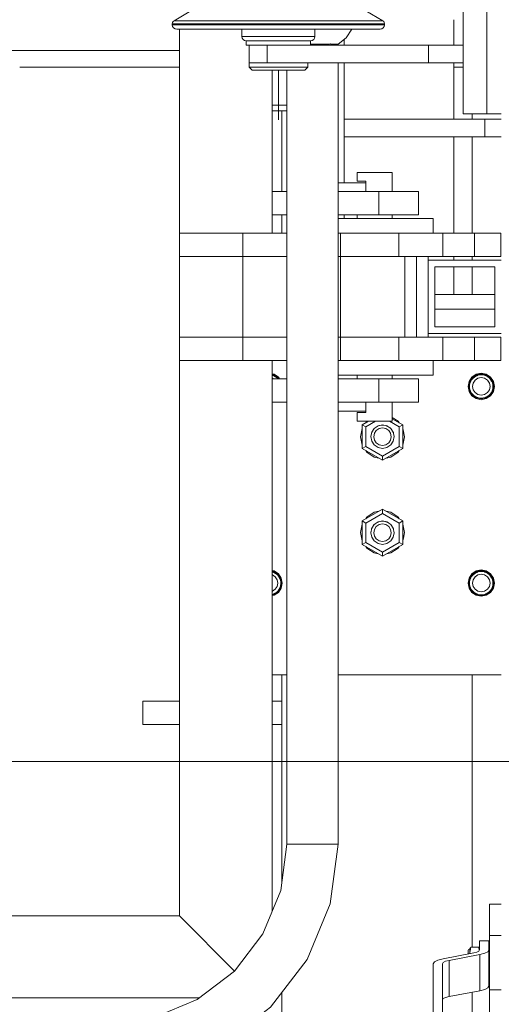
# Model space of a CAD drawing. Header units: millimetres. Extents: x 53746 to 116821, y -810352 to -765802.
# Tile 309 of 347: x 94309 to 94638, y -773228 to -772555. Entities that reach past the tile are written whole.
import ezdxf
from ezdxf.enums import TextEntityAlignment as Align

# ---------------------------------------------------------------- set-up
doc = ezdxf.new("R2010")
doc.units = ezdxf.units.MM
doc.header["$MEASUREMENT"] = 0
doc.linetypes.add('DGN Style 4', pattern=[2290.351719, 1144.460571, -572.230286, 1.430576, -572.230286])
for name, color, linetype, lineweight in [('Main Cradle Rails', 7, 'Continuous', 0), ('Side Cradle Stbd', 7, 'Continuous', 0), ('Side Cradle Tower', 7, 'Continuous', 0), ('Side Cradle Tower Platform', 7, 'Continuous', 0), ('Side Cradle Tower Rail Frame', 7, 'Continuous', 0)]:
    doc.layers.add(name, color=color, linetype=linetype, lineweight=lineweight)
doc.styles.add('Style-ENGINEERING', font='ENGINEERING.shx')
doc.styles.add('Style-ENGINEERING_0', font='ENGINEERING.shx')
doc.dimstyles.new('MetricMM', dxfattribs={"dimtxt": 3, "dimasz": 3, "dimexe": 1.5, "dimexo": 1.5, "dimgap": 1.5, "dimtad": 1, "dimdec": 0, "dimzin": 7, "dimtxsty": 'Style-ENGINEERING_0', "dimcen": 0.09, "dimclrd": 1, "dimclre": 1, "dimclrt": 7, "dimadec": 0, "dimazin": 3, "dimtfac": 1, "dimtdec": 0, "dimtofl": 0, "dimtmove": 0, "dimatfit": 3, "dimfxl": 1, "dimtzin": 7, "dimlwd": -1, "dimlwe": 0, "dimarcsym": 0})

# ---------------------------------------------------------------- blocks, each defined once
blk = doc.blocks.new('*D63')
at = {"color": 1, "linetype": 'Continuous', "lineweight": 0, "transparency": 16777216}
for p, q in [((7993.36, 16815.24), (9900.68, 16815.24)), ((8729.77, 15014.86), (9900.68, 15014.86))]:
    blk.add_line(p, q, dxfattribs=at)
at = {"color": 1, "linetype": 'Continuous', "transparency": 16777216}
blk.add_line((9810.68, 16815.24), (9810.68, 15014.86), dxfattribs=at)
at = {"color": 1, "linetype": 'Continuous', "lineweight": 0, "transparency": 16777216, "extrusion": (0, 0, -1)}
blk.add_solid([(-9735.68, 16515.24), (-9810.68, 16815.24), (-9885.68, 16515.24)], dxfattribs=at)
at = {"color": 1, "linetype": 'Continuous', "lineweight": 0, "transparency": 16777216}
blk.add_solid([(9885.68, 15314.86), (9810.68, 15014.86), (9735.68, 15314.86)], dxfattribs=at)
at = {"layer": 'Defpoints', "color": 7, "linetype": 'Continuous', "lineweight": 0, "transparency": 16777216}
for p in [(7843.36, 16815.24), (9810.68, 15915.05), (8579.77, 15014.86), (9810.68, 15014.86)]:
    blk.add_point(p, dxfattribs=at)
at = {"color": 7, "linetype": 'Continuous', "lineweight": 0, "transparency": 16777216, "style": 'Style-ENGINEERING'}
blk.add_text('1 800', height=300, rotation=90, dxfattribs=at).set_placement((9510.68, 15328.09), align=Align.MIDDLE_LEFT)
blk = doc.blocks.new('*U57')
at = {"layer": 'Side Cradle Stbd', "color": 7, "linetype": 'Continuous', "lineweight": 0}
blk.add_line((9134.77, 15489.32), (9025.66, 15489.32), dxfattribs=at)
at = {"layer": 'Side Cradle Tower', "color": 7, "linetype": 'Continuous', "lineweight": 0}
for p, q in [((9322.4, 15521.64), (9322.4, 15504.26)), ((9247.4, 15508.22), (9247.4, 15504.26)), ((9247.4, 15492.26), (9247.4, 15453.64)), ((9322.4, 15492.26), (9322.4, 15453.64)), ((9247.4, 15453.64), (9247.4, 15441.64)), ((9343.61, 15453.64), (9343.61, 15441.64)), ((9247.4, 15441.64), (9247.4, 15410.26)), ((9322.4, 15441.64), (9322.4, 15375.76)), ((9247.4, 15388.26), (9247.4, 15385.76)), ((9354.45, 15373.64), (9354.77, 15373.64)), ((9322.4, 15359.76), (9322.4, 15357.26)), ((9354.45, 15361.64), (9354.77, 15361.64)), ((9322.4, 15352.76), (9322.4, 15333.93)), ((9309.27, 15333.93), (9350.27, 15333.93)), ((9350.27, 15333.92), (9309.27, 15333.92)), ((9350.27, 15323.92), (9309.27, 15323.92)), ((9199.34, 15278.97), (9198.27, 15279.18)), ((9199.14, 15278.4), (9199.14, 15278.4)), ((9338.02, 15278.51), (9336.37, 15277.49)), ((9338.02, 15278.51), (9338.68, 15278.64)), ((9338.02, 15278.51), (9338.02, 15278.51)), ((9338.06, 15278.39), (9338.07, 15278.39)), ((9339.64, 15278.89), (9341.09, 15279.02)), ((9341.67, 15279), (9341.09, 15279.02)), ((9341.67, 15279), (9343.09, 15278.77)), ((9344.14, 15278.4), (9344.14, 15278.4)), ((9344.34, 15278.97), (9347.1, 15277.13)), ((9201.72, 15276.66), (9201.73, 15276.66)), ((9201.73, 15276.66), (9202.09, 15276.26)), ((9201.74, 15276.78), (9201.74, 15276.77)), ((9202.14, 15276.26), (9201.74, 15276.78)), ((9335.43, 15276.78), (9334.49, 15275.55)), ((9335.43, 15276.77), (9335.43, 15276.78)), ((9335.48, 15276.7), (9335.48, 15276.7)), ((9341.09, 15277.1), (9338.79, 15276.64)), ((9346.72, 15276.66), (9346.73, 15276.66)), ((9346.73, 15276.66), (9347.49, 15275.81)), ((9346.74, 15276.78), (9346.74, 15276.77)), ((9347.49, 15275.81), (9346.74, 15276.78)), ((9349.4, 15274.47), (9347.45, 15277.38)), ((9348.44, 15274.07), (9348.45, 15274.07)), ((9348.45, 15274.07), (9348.72, 15273.42)), ((9348.48, 15274.18), (9348.48, 15274.18)), ((9348.72, 15273.42), (9348.48, 15274.18)), ((9333.11, 15271.02), (9333.11, 15271.1)), ((9333.11, 15271.02), (9333.11, 15271.02)), ((9335.08, 15265.11), (9337.83, 15263.27)), ((9349.07, 15271.02), (9349.07, 15271.02)), ((9349.07, 15271.02), (9349.08, 15270.76)), ((9349.59, 15271.12), (9349.59, 15271.12)), ((9259.73, 15244.75), (9264.08, 15247.26)), ((9259.73, 15228.74), (9259.73, 15244.75)), ((9259.73, 15244.75), (9262.13, 15243.36)), ((9262.13, 15243.36), (9268.88, 15247.26)), ((9272.91, 15244.6), (9272.91, 15244.61)), ((9274.18, 15244.62), (9273.66, 15244.64)), ((9285.04, 15243.36), (9278.29, 15247.26)), ((9280.27, 15248.89), (9287.44, 15244.75)), ((9285.04, 15243.36), (9287.44, 15244.75)), ((9287.44, 15244.75), (9287.44, 15228.74)), ((9262.13, 15230.13), (9262.13, 15243.36)), ((9266.17, 15239.6), (9266.14, 15239.53)), ((9266.26, 15239.78), (9266.26, 15239.77)), ((9267.85, 15242.19), (9267.65, 15241.98)), ((9267.93, 15242.31), (9267.86, 15242.2)), ((9267.93, 15242.31), (9268.04, 15242.38)), ((9268, 15242.33), (9267.99, 15242.33)), ((9270.52, 15244.04), (9269.95, 15243.75)), ((9270.56, 15244.05), (9270.56, 15244.05)), ((9276.64, 15244.02), (9276.64, 15244.02)), ((9278.74, 15242.74), (9279.2, 15242.35)), ((9279.23, 15242.32), (9279.23, 15242.32)), ((9280.95, 15239.7), (9280.95, 15239.7)), ((9280.95, 15239.7), (9281.05, 15239.43)), ((9281.04, 15239.46), (9281.01, 15239.56)), ((9285.04, 15230.13), (9285.04, 15243.36)), ((9265.61, 15236.85), (9265.59, 15236.74)), ((9265.59, 15236.74), (9265.59, 15236.75)), ((9265.59, 15236.7), (9265.6, 15236.74)), ((9271.29, 15231.2), (9273.59, 15230.74)), ((9280.98, 15233.68), (9281.59, 15236.75)), ((9281.58, 15236.74), (9281.55, 15236.93)), ((9281.58, 15236.7), (9281.55, 15236.83)), ((9281.55, 15236.83), (9281.58, 15236.7)), ((9281.55, 15236.65), (9281.55, 15236.65)), ((9281.55, 15236.65), (9281.56, 15236.6)), ((9281.59, 15236.75), (9281.59, 15236.74)), ((9259.73, 15228.74), (9262.13, 15230.13)), ((9273.59, 15220.74), (9259.73, 15228.74)), ((9259.73, 15228.74), (9259.73, 15228.74)), ((9273.59, 15220.74), (9259.73, 15228.74)), ((9273.59, 15223.52), (9262.13, 15230.13)), ((9273.59, 15223.52), (9285.04, 15230.13)), ((9287.44, 15228.74), (9273.59, 15220.74)), ((9287.44, 15228.74), (9273.59, 15220.74)), ((9285.08, 15227.38), (9284.19, 15226.05)), ((9285.04, 15230.13), (9287.44, 15228.74)), ((9287.44, 15228.74), (9287.44, 15228.74)), ((9267.85, 15222.79), (9271.17, 15222.13)), ((9271.18, 15222.13), (9267.85, 15222.79)), ((9273.59, 15220.74), (9273.59, 15223.52)), ((9273.59, 15220.74), (9273.59, 15220.74)), ((9273.59, 15220.74), (9273.59, 15220.74)), ((9273.59, 15187.12), (9259.73, 15179.12)), ((9273.59, 15187.12), (9259.73, 15179.12)), ((9273.59, 15184.35), (9262.13, 15177.73)), ((9267.85, 15185.07), (9271.17, 15185.73)), ((9267.85, 15185.07), (9271.18, 15185.73)), ((9273.59, 15187.12), (9273.59, 15187.12)), ((9287.44, 15179.12), (9273.59, 15187.12)), ((9273.59, 15187.12), (9273.59, 15187.12)), ((9287.44, 15179.12), (9273.59, 15187.12)), ((9273.59, 15187.12), (9273.59, 15184.35)), ((9273.59, 15184.35), (9285.04, 15177.73)), ((9259.73, 15179.12), (9259.73, 15179.12)), ((9259.73, 15179.12), (9259.73, 15163.12)), ((9259.73, 15179.12), (9262.13, 15177.73)), ((9262.13, 15177.73), (9262.13, 15164.5)), ((9269.65, 15177.93), (9270.53, 15178.38)), ((9270.53, 15178.38), (9270.56, 15178.39)), ((9270.56, 15178.39), (9270.56, 15178.39)), ((9270.59, 15178.41), (9271.56, 15178.71)), ((9272.19, 15178.84), (9273.21, 15178.98)), ((9273.21, 15178.98), (9273.58, 15178.97)), ((9273.58, 15178.97), (9274.45, 15178.94)), ((9274.45, 15178.94), (9274.45, 15178.94)), ((9274.45, 15178.94), (9275.88, 15178.65)), ((9275.88, 15178.65), (9276.61, 15178.37)), ((9276.61, 15178.37), (9276.64, 15178.36)), ((9276.64, 15178.36), (9276.64, 15178.36)), ((9276.64, 15178.36), (9277.03, 15178.21)), ((9284.19, 15181.82), (9285.08, 15180.49)), ((9285.04, 15177.73), (9287.44, 15179.12)), ((9285.04, 15177.73), (9285.04, 15164.5)), ((9287.44, 15179.12), (9287.44, 15179.12)), ((9287.44, 15163.12), (9287.44, 15179.12)), ((9258.59, 15171.21), (9258.59, 15171.21)), ((9265.61, 15171.26), (9265.59, 15171.12)), ((9265.59, 15171.12), (9265.59, 15171.12)), ((9265.59, 15171.12), (9265.6, 15171.06)), ((9265.6, 15171.08), (9265.61, 15171.26)), ((9265.6, 15171.06), (9265.6, 15171.08)), ((9265.61, 15171.26), (9265.71, 15171.73)), ((9266.19, 15174.18), (9266.12, 15173.82)), ((9266.26, 15174.11), (9266.47, 15174.59)), ((9266.26, 15174.11), (9266.26, 15174.11)), ((9267.54, 15176.19), (9267.95, 15176.63)), ((9267.95, 15176.63), (9267.99, 15176.67)), ((9267.99, 15176.67), (9268.3, 15177)), ((9267.99, 15176.67), (9267.99, 15176.67)), ((9268.3, 15177), (9268.62, 15177.24)), ((9278.56, 15177.23), (9279.2, 15176.69)), ((9278.56, 15177.23), (9279.19, 15176.69)), ((9279.19, 15176.69), (9279.23, 15176.66)), ((9279.23, 15176.66), (9279.23, 15176.66)), ((9279.23, 15176.66), (9279.24, 15176.65)), ((9279.24, 15176.65), (9279.67, 15176.13)), ((9280.8, 15174.45), (9280.92, 15174.12)), ((9280.92, 15174.12), (9280.95, 15174.04)), ((9280.95, 15174.04), (9280.95, 15174.04)), ((9280.95, 15174.04), (9281.06, 15173.73)), ((9280.98, 15174.18), (9281.59, 15171.12)), ((9281.07, 15173.73), (9280.98, 15174.18)), ((9281.55, 15171.31), (9281.55, 15171.08)), ((9281.59, 15171.12), (9281.55, 15171.31)), ((9281.55, 15170.96), (9281.59, 15171.12)), ((9281.55, 15171.08), (9281.55, 15170.99)), ((9281.55, 15170.99), (9281.55, 15170.99)), ((9281.55, 15170.99), (9281.55, 15170.96)), ((9281.59, 15171.12), (9281.59, 15171.12)), ((9259.73, 15163.12), (9262.13, 15164.5)), ((9262.13, 15164.5), (9273.59, 15157.89)), ((9271.29, 15165.53), (9273.59, 15165.08)), ((9285.04, 15164.5), (9273.59, 15157.89)), ((9285.04, 15164.5), (9287.44, 15163.12)), ((9259.73, 15163.12), (9273.59, 15155.12)), ((9273.59, 15155.12), (9287.44, 15163.12)), ((9273.59, 15157.89), (9273.59, 15155.12)), ((9198.27, 15145.27), (9199.53, 15145.02)), ((9199.14, 15144.02), (9199.14, 15144.02)), ((9202.45, 15143.07), (9199.53, 15145.02)), ((9338.02, 15144.12), (9336.37, 15143.09)), ((9338.02, 15144.12), (9338.68, 15144.25)), ((9338.02, 15144.12), (9338.02, 15144.12)), ((9338.06, 15144), (9338.07, 15144)), ((9339.64, 15144.5), (9341.09, 15144.63)), ((9341.67, 15144.61), (9341.09, 15144.63)), ((9341.67, 15144.61), (9343.09, 15144.37)), ((9344.14, 15144.01), (9344.14, 15144.01)), ((9201.72, 15142.28), (9201.73, 15142.27)), ((9201.73, 15142.27), (9202.49, 15141.43)), ((9201.74, 15142.39), (9201.74, 15142.39)), ((9202.49, 15141.43), (9201.74, 15142.39)), ((9203.44, 15139.68), (9203.45, 15139.68)), ((9203.45, 15139.68), (9203.72, 15139.04)), ((9203.48, 15139.79), (9203.48, 15139.79)), ((9203.72, 15139.04), (9203.48, 15139.79)), ((9332.09, 15136.71), (9332.77, 15140.15)), ((9335.43, 15142.39), (9334.49, 15141.16)), ((9335.43, 15142.38), (9335.43, 15142.39)), ((9335.48, 15142.31), (9335.48, 15142.31)), ((9341.09, 15142.71), (9338.79, 15142.25)), ((9346.72, 15142.27), (9346.73, 15142.27)), ((9346.73, 15142.27), (9347.49, 15141.42)), ((9346.74, 15142.39), (9346.74, 15142.38)), ((9347.49, 15141.42), (9346.74, 15142.39)), ((9347.1, 15142.74), (9348.94, 15139.98)), ((9348.44, 15139.68), (9348.45, 15139.68)), ((9348.45, 15139.68), (9348.72, 15139.03)), ((9348.48, 15139.79), (9348.48, 15139.79)), ((9348.72, 15139.03), (9348.48, 15139.79)), ((9204.07, 15136.63), (9204.07, 15136.63)), ((9204.07, 15136.63), (9204.08, 15136.37)), ((9204.59, 15136.73), (9204.59, 15136.73)), ((9332.59, 15136.73), (9332.59, 15136.73)), ((9333.11, 15136.63), (9333.11, 15136.71)), ((9333.11, 15136.63), (9333.11, 15136.63)), ((9349.07, 15136.63), (9349.07, 15136.63)), ((9349.07, 15136.63), (9349.08, 15136.37)), ((9349.59, 15136.73), (9349.59, 15136.73)), ((9199.34, 15128.88), (9198.27, 15128.66)), ((9341.09, 15128.23), (9344.34, 15128.88)), ((9198.27, 15073.92), (9208.27, 15073.92)), ((9346.77, 14917.3), (9354.77, 14917.3)), ((9346.77, 14895.93), (9354.77, 14895.93)), ((9339.95, 14886), (9339.95, 14892.24)), ((9339.95, 14892.24), (9346.3, 14892.24)), ((9346.3, 14892.24), (9346.3, 14886)), ((9335.97, 14884.04), (9315.02, 14880.01)), ((9319.09, 14878.89), (9340.05, 14882.92)), ((9333.33, 14884.24), (9333.69, 14886.64)), ((9333.33, 14884.24), (9333.33, 14885.03)), ((9333.72, 14887.44), (9334.02, 14888.01)), ((9334.02, 14888.01), (9339.26, 14888.01)), ((9339.51, 14887.22), (9339.26, 14888.01)), ((9339.95, 14886), (9339.48, 14885.26)), ((9340.05, 14882.92), (9343.42, 14883.79)), ((9340.05, 14882.92), (9340.05, 14858.2)), ((9346.3, 14886), (9346.3, 14861.27)), ((9346.77, 14887.16), (9346.45, 14887.16)), ((9308.2, 14876.65), (9308.2, 14836.28)), ((9315.02, 14880.01), (9311.34, 14879.06)), ((9314.55, 14876.65), (9315.08, 14877.49)), ((9314.55, 14836.28), (9314.55, 14876.65)), ((9319.09, 14878.89), (9319.09, 14854.17)), ((9346.77, 14867.44), (9346.45, 14867.44)), ((9340.05, 14858.2), (9319.09, 14854.17)), ((9343.42, 14859.07), (9340.05, 14858.2)), ((9346.77, 14858.68), (9354.77, 14858.68)), ((9315.08, 14852.77), (9314.55, 14851.93))]:
    blk.add_line(p, q, dxfattribs=at)
at = {"layer": 'Side Cradle Tower', "color": 7, "linetype": 'Continuous', "lineweight": 0, "flags": 128}
for points in [[(9247.4, 15453.64), (9247.4, 15453.64), (9343.61, 15453.64), (9354.77, 15453.64)], [(9247.4, 15441.64), (9247.4, 15441.64), (9343.61, 15441.64), (9354.77, 15441.64)], [(9198.27, 15279.69), (9199.53, 15279.44), (9202.45, 15277.48), (9203.27, 15276.26)], [(9199.14, 15278.4), (9199.14, 15278.4), (9199.12, 15278.41), (9198.27, 15278.71)], [(9198.39, 15278.66), (9199.15, 15278.51), (9199.15, 15278.51)], [(9199.14, 15278.4), (9199.27, 15278.36), (9200.54, 15277.66)], [(9200.54, 15277.66), (9199.15, 15278.51), (9199.15, 15278.51)], [(9202.68, 15276.26), (9202.1, 15277.13), (9199.34, 15278.97)], [(9349.4, 15274.47), (9350.09, 15271.02), (9349.4, 15267.58), (9347.45, 15264.66), (9344.53, 15262.71), (9341.09, 15262.02), (9337.64, 15262.71), (9334.72, 15264.66), (9332.77, 15267.58), (9332.09, 15271.02), (9332.77, 15274.47), (9334.72, 15277.38), (9337.64, 15279.34), (9341.09, 15280.02), (9344.53, 15279.34), (9347.45, 15277.38)], [(9344.34, 15278.97), (9341.09, 15279.62), (9337.83, 15278.97), (9335.08, 15277.13), (9333.23, 15274.37), (9332.59, 15271.12), (9332.59, 15271.12)], [(9336.36, 15277.48), (9337.42, 15278.13), (9338.04, 15278.38), (9338.06, 15278.39)], [(9338.02, 15278.51), (9338.02, 15278.51), (9338.02, 15278.51)], [(9339.64, 15278.89), (9339.64, 15278.89), (9338.76, 15278.68), (9338.06, 15278.39), (9338.06, 15278.39)], [(9343.09, 15278.77), (9341.09, 15279.12), (9339.64, 15278.89)], [(9341.08, 15279.12), (9341.09, 15279.12), (9341.09, 15279.12)], [(9344.14, 15278.4), (9344.14, 15278.4), (9344.12, 15278.41), (9343.09, 15278.77)], [(9343.39, 15278.66), (9344.15, 15278.51), (9344.15, 15278.51)], [(9344.14, 15278.4), (9344.27, 15278.36), (9345.54, 15277.66)], [(9345.54, 15277.66), (9344.15, 15278.51), (9344.15, 15278.51)], [(9198.27, 15276.66), (9198.38, 15276.64), (9198.95, 15276.26)], [(9201.73, 15276.66), (9201.73, 15276.66), (9201.69, 15276.7), (9201.52, 15276.9), (9200.54, 15277.66), (9200.54, 15277.66)], [(9201.24, 15277.11), (9201.74, 15276.78), (9201.75, 15276.77)], [(9333.11, 15271.68), (9333.36, 15273.11), (9333.36, 15273.11)], [(9333.11, 15271.1), (9333.11, 15271.1), (9333.11, 15271.68)], [(9333.36, 15273.11), (9333.69, 15274.18), (9333.69, 15274.18)], [(9333.36, 15273.11), (9333.71, 15274.08), (9333.73, 15274.14)], [(9333.69, 15274.18), (9333.69, 15274.18), (9333.88, 15274.46)], [(9334.49, 15275.55), (9334.49, 15275.55), (9333.78, 15274.28), (9333.73, 15274.14), (9333.73, 15274.14)], [(9334.49, 15275.55), (9335.27, 15276.51), (9335.44, 15276.66), (9335.48, 15276.7)], [(9341.09, 15277.1), (9343.38, 15276.64), (9345.33, 15275.34), (9346.63, 15273.39), (9347.09, 15271.1), (9346.63, 15268.8), (9345.33, 15266.85), (9343.38, 15265.55), (9341.09, 15265.1), (9338.79, 15265.55), (9336.84, 15266.85), (9335.54, 15268.8), (9335.09, 15271.1), (9335.54, 15273.39), (9336.84, 15275.34), (9338.79, 15276.64)], [(9335.43, 15276.77), (9335.43, 15276.78), (9336, 15277.16)], [(9336.36, 15277.48), (9336.36, 15277.48), (9335.48, 15276.7), (9335.48, 15276.7)], [(9346.73, 15276.66), (9346.73, 15276.66), (9346.69, 15276.7), (9346.52, 15276.9), (9345.54, 15277.66), (9345.54, 15277.66)], [(9346.24, 15277.11), (9346.74, 15276.78), (9346.75, 15276.77)], [(9349.59, 15271.12), (9349.59, 15271.12), (9348.94, 15274.37), (9347.1, 15277.13)], [(9348.45, 15274.07), (9348.45, 15274.07), (9348.42, 15274.14), (9348.15, 15274.77), (9347.49, 15275.81), (9347.49, 15275.81)], [(9348.27, 15274.49), (9348.48, 15274.18), (9348.48, 15274.18)], [(9349.07, 15271.02), (9349.07, 15271.02), (9349.06, 15271.1), (9349, 15272.22), (9348.72, 15273.42), (9348.72, 15273.42)], [(9332.59, 15271.12), (9333.23, 15267.87), (9335.08, 15265.11)], [(9349.59, 15271.12), (9348.94, 15267.86), (9347.1, 15265.11), (9344.34, 15263.26), (9341.09, 15262.62), (9337.83, 15263.26), (9335.08, 15265.11), (9333.23, 15267.86), (9332.59, 15271.12)], [(9333.11, 15271), (9333.09, 15271.12), (9333.11, 15271.25)], [(9349.08, 15270.76), (9349.08, 15270.76), (9348.95, 15269.53), (9348.54, 15268.13), (9348.5, 15268.03), (9348.47, 15267.96), (9348.01, 15267.01), (9347.17, 15265.82), (9346.76, 15265.42), (9346.73, 15265.38), (9346.29, 15264.95), (9345.1, 15264.1), (9344.17, 15263.65), (9344.14, 15263.64), (9343.99, 15263.57), (9342.59, 15263.16), (9341.36, 15263.03), (9341.09, 15263.04), (9341.09, 15263.04), (9339.9, 15263.11), (9338.69, 15263.39), (9338.04, 15263.66), (9338.01, 15263.67), (9337.35, 15263.95), (9336.3, 15264.61), (9335.44, 15265.38), (9335.4, 15265.42), (9335.22, 15265.58), (9334.45, 15266.55), (9333.75, 15267.83), (9333.7, 15267.96), (9333.68, 15268.03), (9333.34, 15269), (9333.11, 15270.44), (9333.11, 15271.02), (9333.11, 15271.02)], [(9337.83, 15263.27), (9341.09, 15262.62), (9344.34, 15263.27), (9347.1, 15265.11), (9348.94, 15267.87), (9349.59, 15271.12)], [(9349.05, 15271.3), (9349.09, 15271.12), (9349.08, 15270.76)], [(9262.29, 15246.22), (9262.98, 15247.26), (9262.98, 15247.26)], [(9281.59, 15236.75), (9280.98, 15239.81), (9279.24, 15242.4), (9276.65, 15244.14), (9273.59, 15244.75), (9270.52, 15244.14), (9267.93, 15242.4), (9266.19, 15239.81), (9265.59, 15236.75)], [(9272.73, 15244.58), (9273.21, 15244.64), (9273.58, 15244.63), (9274.27, 15244.61)], [(9274.18, 15244.62), (9273.59, 15244.74), (9272.91, 15244.6)], [(9273.53, 15244.64), (9273.23, 15244.65), (9272.91, 15244.6)], [(9273.53, 15244.64), (9273.59, 15244.65), (9273.66, 15244.64)], [(9273.65, 15244.64), (9273.59, 15244.65), (9273.54, 15244.64)], [(9280.27, 15249.88), (9284.19, 15247.26), (9284.88, 15246.22)], [(9258.59, 15236.65), (9258.59, 15236.65), (9259.73, 15242.39), (9259.73, 15242.39)], [(9258.59, 15236.65), (9259.22, 15239.83), (9259.73, 15242.39), (9259.73, 15242.39), (9259.73, 15242.39)], [(9266.13, 15239.5), (9266.22, 15239.7), (9266.26, 15239.77)], [(9266.41, 15240.13), (9266.19, 15239.8), (9266.14, 15239.53)], [(9266.29, 15239.86), (9266.19, 15239.71), (9266.17, 15239.6)], [(9266.17, 15239.6), (9266.19, 15239.71), (9266.29, 15239.86)], [(9266.26, 15239.77), (9266.26, 15239.77), (9266.42, 15240.15)], [(9271.29, 15231.2), (9269.34, 15232.5), (9268.04, 15234.44), (9267.59, 15236.74), (9268.04, 15239.03), (9269.34, 15240.98), (9271.29, 15242.28), (9273.59, 15242.74), (9275.88, 15242.28), (9277.83, 15240.98), (9279.13, 15239.03), (9279.59, 15236.74), (9279.13, 15234.44), (9277.83, 15232.5), (9275.88, 15231.2), (9273.59, 15230.74)], [(9267.61, 15241.93), (9267.95, 15242.29), (9267.99, 15242.33)], [(9268.27, 15242.62), (9267.93, 15242.4), (9267.65, 15241.98)], [(9267.85, 15242.19), (9267.93, 15242.31), (9268.04, 15242.38)], [(9267.99, 15242.33), (9267.99, 15242.33), (9268.29, 15242.64)], [(9269.86, 15243.7), (9270.53, 15244.04), (9270.56, 15244.05)], [(9271.22, 15244.27), (9270.52, 15244.13), (9269.95, 15243.75)], [(9270.58, 15244.06), (9270.55, 15244.06), (9270.53, 15244.04), (9270.52, 15244.04)], [(9270.56, 15244.05), (9270.56, 15244.05), (9270.59, 15244.07), (9271.28, 15244.29)], [(9276.02, 15244.26), (9276.61, 15244.03), (9276.64, 15244.02), (9276.64, 15244.02)], [(9277.01, 15243.89), (9276.65, 15244.13), (9276.05, 15244.25)], [(9276.52, 15244.07), (9276.65, 15244.04), (9276.7, 15244)], [(9276.69, 15244.01), (9276.65, 15244.04), (9276.53, 15244.06)], [(9276.64, 15244.02), (9277.03, 15243.87), (9277.15, 15243.8)], [(9277.01, 15243.88), (9277.01, 15243.89), (9276.7, 15244.01)], [(9277.01, 15243.89), (9277.01, 15243.89), (9277.01, 15243.88)], [(9279.52, 15241.98), (9279.24, 15242.4), (9278.78, 15242.71)], [(9279.52, 15241.98), (9279.24, 15242.31), (9279.24, 15242.31), (9279.24, 15242.31), (9279.23, 15242.33), (9279.19, 15242.35)], [(9279.2, 15242.35), (9279.23, 15242.32), (9279.23, 15242.32)], [(9279.23, 15242.32), (9279.24, 15242.31), (9279.57, 15241.92)], [(9280.83, 15240.03), (9280.92, 15239.78), (9280.95, 15239.7), (9280.95, 15239.7)], [(9281.04, 15239.46), (9280.98, 15239.8), (9280.83, 15240.02)], [(9280.91, 15239.82), (9280.98, 15239.71), (9281.01, 15239.56)], [(9281.01, 15239.57), (9280.98, 15239.71), (9280.91, 15239.81)], [(9287.44, 15242.39), (9287.44, 15242.39), (9288.59, 15236.65), (9288.59, 15236.65)], [(9287.44, 15242.39), (9287.44, 15242.39), (9287.84, 15240.38), (9288.59, 15236.65)], [(9259.73, 15230.91), (9258.59, 15236.65), (9258.59, 15236.65)], [(9259.73, 15230.91), (9259.73, 15230.91), (9258.59, 15236.65)], [(9265.59, 15236.75), (9265.59, 15236.75), (9266.19, 15233.68), (9267.93, 15231.09), (9270.52, 15229.36), (9273.59, 15228.75), (9276.65, 15229.36), (9279.24, 15231.09), (9280.98, 15233.68)], [(9265.6, 15236.74), (9265.6, 15236.74), (9265.61, 15236.86)], [(9265.67, 15237.18), (9265.66, 15237.13), (9265.61, 15236.86)], [(9281.55, 15236.93), (9281.55, 15236.74), (9281.55, 15236.65), (9281.55, 15236.65)], [(9288.59, 15236.65), (9288.59, 15236.65), (9287.44, 15230.91)], [(9288.59, 15236.65), (9287.44, 15230.91), (9287.44, 15230.91)], [(9262.98, 15226.04), (9262.98, 15226.04), (9262.09, 15227.38)], [(9267.85, 15222.79), (9262.98, 15226.04), (9262.09, 15227.38)], [(9267.85, 15222.79), (9267.85, 15222.79), (9262.98, 15226.04)], [(9285.08, 15227.38), (9284.19, 15226.04), (9279.33, 15222.79), (9276, 15222.13)], [(9284.19, 15226.05), (9284.19, 15226.04), (9279.33, 15222.79)], [(9279.33, 15222.79), (9279.33, 15222.79), (9275.99, 15222.13)], [(9262.09, 15180.49), (9262.98, 15181.82), (9267.85, 15185.07)], [(9262.98, 15181.82), (9267.85, 15185.07), (9267.85, 15185.07)], [(9275.99, 15185.73), (9279.33, 15185.07), (9279.33, 15185.07)], [(9276, 15185.73), (9279.33, 15185.07), (9284.19, 15181.82), (9285.08, 15180.49)], [(9279.33, 15185.07), (9284.19, 15181.82), (9284.19, 15181.82)], [(9262.09, 15180.49), (9262.98, 15181.82), (9262.98, 15181.82)], [(9280.98, 15174.18), (9279.24, 15176.77), (9276.65, 15178.51), (9273.59, 15179.12), (9270.52, 15178.51), (9267.93, 15176.77), (9266.19, 15174.18), (9265.59, 15171.12), (9265.59, 15171.12)], [(9269.65, 15177.93), (9270.53, 15178.38), (9270.56, 15178.39)], [(9270.56, 15178.39), (9270.56, 15178.39), (9270.59, 15178.41), (9271.55, 15178.71)], [(9272.19, 15178.84), (9273.21, 15178.98), (9273.58, 15178.97), (9274.45, 15178.94)], [(9274.45, 15178.94), (9274.45, 15178.94), (9275.88, 15178.65), (9276.61, 15178.37), (9276.64, 15178.36), (9276.64, 15178.36)], [(9276.64, 15178.36), (9277.03, 15178.21), (9277.59, 15177.88)], [(9258.59, 15171.21), (9259.73, 15176.95), (9259.73, 15176.96)], [(9258.59, 15171.21), (9259.73, 15176.95), (9259.73, 15176.95)], [(9259.73, 15165.47), (9259.73, 15165.47), (9258.59, 15171.21), (9258.59, 15171.21)], [(9258.59, 15171.21), (9258.8, 15170.14), (9259.23, 15167.98), (9259.73, 15165.48), (9259.73, 15165.47), (9259.73, 15165.47)], [(9265.59, 15171.12), (9266.19, 15168.06), (9267.93, 15165.46), (9270.52, 15163.73), (9273.59, 15163.12), (9276.65, 15163.73), (9279.24, 15165.46), (9280.98, 15168.06), (9281.59, 15171.12)], [(9265.6, 15171.08), (9265.6, 15171.08), (9265.61, 15171.25)], [(9266.12, 15173.82), (9266.22, 15174.04), (9266.26, 15174.11)], [(9266.26, 15174.11), (9266.26, 15174.11), (9266.47, 15174.58)], [(9267.54, 15176.19), (9267.95, 15176.63), (9267.99, 15176.67)], [(9271.29, 15165.53), (9269.34, 15166.83), (9268.04, 15168.78), (9267.59, 15171.08), (9268.04, 15173.37), (9269.34, 15175.32), (9271.29, 15176.62), (9273.59, 15177.08), (9275.88, 15176.62), (9277.83, 15175.32), (9279.13, 15173.37), (9279.59, 15171.08), (9279.13, 15168.78), (9277.83, 15166.83), (9275.88, 15165.53), (9273.59, 15165.08)], [(9267.99, 15176.67), (9267.99, 15176.67), (9268.3, 15177), (9268.62, 15177.24)], [(9279.2, 15176.69), (9279.23, 15176.66), (9279.23, 15176.66)], [(9279.23, 15176.66), (9279.24, 15176.65), (9279.67, 15176.13)], [(9280.8, 15174.45), (9280.92, 15174.12), (9280.95, 15174.04), (9280.95, 15174.04)], [(9281.55, 15171.31), (9281.55, 15171.08), (9281.55, 15170.99), (9281.55, 15170.99)], [(9287.44, 15176.95), (9288.59, 15171.21), (9288.59, 15171.21)], [(9287.44, 15176.95), (9287.44, 15176.95), (9288.59, 15171.21)], [(9288.59, 15171.21), (9288.59, 15171.21), (9287.44, 15165.47), (9287.44, 15165.47)], [(9287.44, 15165.47), (9287.44, 15165.47), (9287.83, 15167.43), (9288.59, 15171.21)], [(9270.7, 15156.79), (9267.85, 15157.35), (9262.98, 15160.6), (9262.29, 15161.64)], [(9284.88, 15161.64), (9284.19, 15160.6), (9279.33, 15157.35), (9276.48, 15156.79)], [(9204.59, 15136.73), (9204.59, 15136.73), (9203.94, 15139.98), (9202.1, 15142.74), (9199.34, 15144.58), (9198.27, 15144.8)], [(9199.14, 15144.02), (9199.14, 15144.02), (9199.12, 15144.02), (9198.27, 15144.32)], [(9198.39, 15144.27), (9199.15, 15144.12), (9199.15, 15144.12)], [(9199.14, 15144.02), (9199.27, 15143.97), (9200.54, 15143.28)], [(9200.54, 15143.28), (9199.15, 15144.12), (9199.15, 15144.12)], [(9332.09, 15136.71), (9332.77, 15133.26), (9334.72, 15130.34), (9337.64, 15128.39), (9341.09, 15127.71), (9344.53, 15128.39), (9347.45, 15130.34), (9349.4, 15133.26), (9350.09, 15136.71), (9349.4, 15140.15), (9347.45, 15143.07), (9344.53, 15145.02), (9341.09, 15145.71), (9337.64, 15145.02), (9334.72, 15143.07), (9332.77, 15140.15)], [(9347.1, 15142.74), (9344.34, 15144.58), (9341.09, 15145.23), (9337.83, 15144.58), (9335.08, 15142.74), (9333.23, 15139.98), (9332.59, 15136.73), (9332.59, 15136.73)], [(9336.36, 15143.09), (9337.42, 15143.74), (9338.04, 15143.99), (9338.06, 15144)], [(9338.02, 15144.12), (9338.02, 15144.12), (9338.02, 15144.12)], [(9339.64, 15144.5), (9339.64, 15144.5), (9338.76, 15144.29), (9338.06, 15144), (9338.06, 15144)], [(9343.09, 15144.37), (9341.09, 15144.73), (9339.64, 15144.5)], [(9341.08, 15144.73), (9341.09, 15144.73), (9341.09, 15144.73)], [(9344.14, 15144.01), (9344.14, 15144.01), (9344.12, 15144.02), (9343.09, 15144.37)], [(9343.39, 15144.27), (9344.15, 15144.12), (9344.15, 15144.12)], [(9344.14, 15144.01), (9344.27, 15143.97), (9345.54, 15143.27)], [(9345.54, 15143.27), (9344.15, 15144.12), (9344.15, 15144.12)], [(9202.45, 15143.07), (9204.4, 15140.15), (9205.09, 15136.71), (9204.4, 15133.26), (9202.45, 15130.34), (9199.53, 15128.39), (9198.27, 15128.14)], [(9198.27, 15142.27), (9198.38, 15142.25), (9200.33, 15140.95), (9201.63, 15139), (9202.09, 15136.71), (9201.63, 15134.41), (9200.33, 15132.47), (9198.38, 15131.17), (9198.27, 15131.14)], [(9201.73, 15142.27), (9201.73, 15142.27), (9201.69, 15142.31), (9201.52, 15142.51), (9200.54, 15143.28), (9200.54, 15143.28)], [(9201.24, 15142.72), (9201.74, 15142.39), (9201.75, 15142.38)], [(9203.45, 15139.68), (9203.45, 15139.68), (9203.42, 15139.75), (9203.15, 15140.38), (9202.49, 15141.43), (9202.49, 15141.43)], [(9203.27, 15140.11), (9203.48, 15139.79), (9203.48, 15139.79)], [(9204.07, 15136.63), (9204.07, 15136.63), (9204.06, 15136.71), (9204, 15137.83), (9203.72, 15139.04), (9203.72, 15139.04)], [(9333.11, 15137.29), (9333.36, 15138.72), (9333.36, 15138.72)], [(9333.11, 15136.71), (9333.11, 15136.71), (9333.11, 15137.29)], [(9333.36, 15138.72), (9333.69, 15139.79), (9333.69, 15139.79)], [(9333.36, 15138.72), (9333.71, 15139.69), (9333.73, 15139.75)], [(9333.69, 15139.79), (9333.69, 15139.79), (9333.88, 15140.07)], [(9334.49, 15141.16), (9334.49, 15141.16), (9333.78, 15139.89), (9333.73, 15139.75), (9333.73, 15139.75)], [(9334.49, 15141.16), (9335.27, 15142.12), (9335.44, 15142.27), (9335.48, 15142.31)], [(9341.09, 15142.71), (9343.38, 15142.25), (9345.33, 15140.95), (9346.63, 15139), (9347.09, 15136.71), (9346.63, 15134.41), (9345.33, 15132.46), (9343.38, 15131.16), (9341.09, 15130.71), (9338.79, 15131.16), (9336.84, 15132.46), (9335.54, 15134.41), (9335.09, 15136.71), (9335.54, 15139), (9336.84, 15140.95), (9338.79, 15142.25)], [(9335.43, 15142.38), (9335.43, 15142.39), (9336, 15142.77)], [(9336.36, 15143.09), (9336.36, 15143.09), (9335.48, 15142.31), (9335.48, 15142.31)], [(9346.73, 15142.27), (9346.73, 15142.27), (9346.69, 15142.31), (9346.52, 15142.5), (9345.54, 15143.27), (9345.54, 15143.27)], [(9346.24, 15142.72), (9346.74, 15142.39), (9346.75, 15142.38)], [(9348.45, 15139.68), (9348.45, 15139.68), (9348.42, 15139.74), (9348.15, 15140.38), (9347.49, 15141.42), (9347.49, 15141.42)], [(9348.27, 15140.1), (9348.48, 15139.79), (9348.48, 15139.79)], [(9349.07, 15136.63), (9349.07, 15136.63), (9349.06, 15136.71), (9349, 15137.82), (9348.72, 15139.03), (9348.72, 15139.03)], [(9349.59, 15136.73), (9349.59, 15136.73), (9348.94, 15139.98)], [(9198.27, 15128.67), (9199.34, 15128.88), (9202.1, 15130.72), (9203.94, 15133.48), (9204.58, 15136.73)], [(9204.08, 15136.37), (9204.08, 15136.37), (9203.95, 15135.14), (9203.54, 15133.74), (9203.5, 15133.64), (9203.47, 15133.58), (9203.01, 15132.62), (9202.17, 15131.44), (9201.76, 15131.03), (9201.73, 15130.99), (9201.29, 15130.56), (9200.1, 15129.72), (9199.17, 15129.26), (9199.14, 15129.25), (9198.99, 15129.18), (9198.27, 15128.97)], [(9204.59, 15136.73), (9203.94, 15133.48), (9202.1, 15130.72), (9199.34, 15128.88)], [(9204.05, 15136.91), (9204.09, 15136.73), (9204.08, 15136.37)], [(9332.59, 15136.73), (9333.23, 15133.48), (9335.08, 15130.72), (9337.83, 15128.88), (9341.09, 15128.23)], [(9349.59, 15136.73), (9348.94, 15133.48), (9347.1, 15130.72), (9344.34, 15128.88), (9341.09, 15128.23), (9337.83, 15128.88), (9335.08, 15130.72), (9333.23, 15133.48), (9332.59, 15136.73)], [(9333.11, 15136.61), (9333.09, 15136.73), (9333.11, 15136.86)], [(9349.08, 15136.37), (9349.08, 15136.37), (9348.95, 15135.14), (9348.54, 15133.74), (9348.5, 15133.64), (9348.47, 15133.57), (9348.01, 15132.62), (9347.17, 15131.43), (9346.76, 15131.03), (9346.73, 15130.99), (9346.29, 15130.56), (9345.1, 15129.71), (9344.17, 15129.26), (9344.14, 15129.25), (9343.99, 15129.17), (9342.59, 15128.77), (9341.36, 15128.63), (9341.09, 15128.65), (9341.09, 15128.65), (9339.9, 15128.72), (9338.69, 15129), (9338.04, 15129.27), (9338.01, 15129.28), (9337.35, 15129.56), (9336.3, 15130.22), (9335.44, 15130.99), (9335.4, 15131.03), (9335.22, 15131.19), (9334.45, 15132.16), (9333.75, 15133.44), (9333.7, 15133.57), (9333.68, 15133.64), (9333.34, 15134.61), (9333.11, 15136.05), (9333.11, 15136.63), (9333.11, 15136.63)], [(9344.34, 15128.88), (9347.1, 15130.72), (9348.94, 15133.48), (9349.59, 15136.73)], [(9349.05, 15136.91), (9349.09, 15136.73), (9349.08, 15136.37)], [(9243.27, 15073.92), (9307.34, 15073.92), (9354.77, 15073.92)], [(9346.77, 14837.3), (9346.77, 14837.3), (9346.77, 14858.68), (9346.77, 14862.21), (9346.77, 14867.48), (9346.77, 14873.9), (9346.77, 14880.71), (9346.77, 14887.12), (9346.77, 14892.4), (9346.77, 14895.93), (9346.77, 14917.3), (9346.77, 14917.3)], [(9332.01, 14883.28), (9332.01, 14883.96), (9332.01, 14885.29), (9332.01, 14885.4), (9332.11, 14885.9), (9332.4, 14886.32), (9332.83, 14886.61), (9333.33, 14886.71), (9333.37, 14886.77), (9333.72, 14887.44)], [(9333.33, 14886.71), (9333.33, 14886.63), (9333.33, 14886.57)], [(9333.33, 14886.57), (9333.33, 14886.57), (9333.33, 14885.88), (9333.33, 14885.03)], [(9333.33, 14883.53), (9333.33, 14884.24), (9333.36, 14883.54)], [(9334.02, 14888.01), (9333.77, 14887.22), (9333.69, 14886.64)], [(9335.97, 14884.04), (9338.12, 14884.59), (9339.48, 14885.26)], [(9339.26, 14888.01), (9339.56, 14887.44), (9339.95, 14886.81)], [(9339.51, 14887.22), (9339.59, 14886.64), (9339.74, 14885.67)], [(9346.3, 14886), (9345.56, 14884.84), (9343.42, 14883.79)], [(9346.45, 14883.09), (9346.45, 14885.77), (9346.45, 14887.16), (9346.45, 14887.16)], [(9346.45, 14867.44), (9346.45, 14867.56), (9346.45, 14869.15), (9346.45, 14871.99), (9346.45, 14875.63), (9346.45, 14879.53), (9346.45, 14883.09)], [(9308.2, 14876.65), (9309, 14877.91), (9311.34, 14879.06)], [(9319.09, 14878.89), (9316.64, 14878.26), (9315.08, 14877.49)], [(9343.42, 14859.07), (9345.56, 14860.12), (9346.3, 14861.27)], [(9315.08, 14852.77), (9316.64, 14853.54), (9319.09, 14854.17)]]:
    blk.add_lwpolyline(points, dxfattribs=at)
at = {"layer": 'Side Cradle Tower Platform', "color": 7, "linetype": 'Continuous', "lineweight": 0}
for p, q in [((9328.77, 15457.26), (9328.77, 15607.26)), ((9344.77, 15607.26), (9344.77, 15457.26)), ((9136.6, 15520.96), (9131.18, 15520.96)), ((9273.72, 15520.96), (9268.3, 15520.96)), ((9135.47, 15518.81), (9129.95, 15518.81)), ((9135.47, 15518.23), (9129.95, 15518.23)), ((9134.77, 15375.76), (9134.77, 15515.23)), ((9151.18, 15518.81), (9135.47, 15518.81)), ((9151.18, 15518.23), (9135.47, 15518.23)), ((9174.7, 15518.81), (9151.19, 15518.81)), ((9202.45, 15518.81), (9174.71, 15518.81)), ((9230.19, 15518.81), (9202.45, 15518.81)), ((9253.71, 15518.23), (9230.2, 15518.23)), ((9274.95, 15518.81), (9269.43, 15518.81)), ((9274.95, 15518.23), (9269.43, 15518.23)), ((9179.35, 15510.26), (9177.45, 15510.26)), ((3073.83, 15500.51), (9134.77, 15500.51)), ((9134.77, 15500.51), (9134.77, 15500.51)), ((9182.45, 15504.26), (9182.45, 15492.26)), ((9194.68, 15492.26), (9194.68, 15504.26)), ((9243.27, 15504.95), (9243.27, 15504.26)), ((9305.06, 15492.26), (9305.06, 15504.26)), ((9185.82, 15487.26), (9189.72, 15487.26)), ((9198.27, 15487.26), (9198.27, 15375.76)), ((9208.27, 14958.26), (9208.27, 15487.26)), ((9220.93, 15489.26), (9222.45, 15489.26)), ((9208.27, 15463.26), (9198.27, 15463.26)), ((9198.27, 15459.26), (9208.27, 15459.26)), ((9328.77, 15457.26), (9344.77, 15457.26)), ((9344.77, 15457.26), (9354.77, 15457.26)), ((9263.67, 15417.26), (9259.78, 15417.26)), ((9262.27, 15410.26), (9243.27, 15410.26)), ((9259.78, 15411.26), (9262.27, 15411.26)), ((9262.27, 15411.26), (9262.27, 15410.26)), ((9262.27, 15410.26), (9262.27, 15404.26)), ((9198.27, 15404.26), (9208.27, 15404.26)), ((9243.27, 15404.26), (9271.17, 15404.26)), ((9271.17, 15404.26), (9271.17, 15388.26)), ((9208.27, 15388.26), (9198.27, 15388.26)), ((9271.17, 15388.26), (9243.27, 15388.26)), ((9256.27, 15388.26), (9256.27, 15385.76)), ((9281.73, 15388.26), (9271.17, 15388.26)), ((9280.27, 15388.26), (9280.27, 15385.76)), ((9283.57, 15385.76), (9268.27, 15385.76)), ((9134.77, 15375.76), (9178.07, 15375.76)), ((9134.77, 15375.76), (9134.77, 15359.76)), ((9178.07, 15375.76), (9208.27, 15375.76)), ((9178.07, 15375.76), (9178.07, 15359.76)), ((9243.27, 15375.76), (9244.77, 15375.76)), ((9284.77, 15375.76), (9244.77, 15375.76)), ((9244.77, 15375.76), (9244.77, 15359.76)), ((9314.77, 15375.76), (9284.77, 15375.76)), ((9284.77, 15359.76), (9284.77, 15375.76)), ((9314.77, 15375.76), (9314.77, 15359.76)), ((9336.34, 15375.76), (9314.77, 15375.76)), ((9336.34, 15375.76), (9336.34, 15359.76)), ((9344.67, 15375.76), (9336.34, 15375.76)), ((9178.07, 15359.76), (9134.77, 15359.76)), ((9134.77, 15304.76), (9134.77, 15359.76)), ((9178.07, 15304.76), (9178.07, 15359.76)), ((9178.07, 15359.76), (9208.27, 15359.76)), ((9243.27, 15359.76), (9244.77, 15359.76)), ((9244.77, 15359.76), (9284.77, 15359.76)), ((9244.77, 15359.76), (9244.77, 15304.76)), ((9284.77, 15359.76), (9314.77, 15359.76)), ((9288.77, 15359.76), (9288.77, 15304.76)), ((9296.77, 15359.76), (9296.77, 15304.76)), ((9304.77, 15359.76), (9304.77, 15357.26)), ((9314.77, 15359.76), (9336.34, 15359.76)), ((9336.34, 15359.76), (9344.67, 15359.76)), ((9304.77, 15307.26), (9304.77, 15357.26)), ((9304.77, 15357.26), (9354.77, 15357.26)), ((9309.27, 15352.76), (9350.27, 15352.76)), ((9309.27, 15311.76), (9309.27, 15352.76)), ((9350.27, 15352.76), (9350.27, 15311.76)), ((9354.77, 15307.26), (9304.77, 15307.26)), ((9304.77, 15307.26), (9304.77, 15304.76)), ((9350.27, 15311.76), (9309.27, 15311.76)), ((9178.07, 15304.76), (9134.77, 15304.76)), ((9134.77, 15288.76), (9134.77, 15304.76)), ((9208.27, 15304.76), (9178.07, 15304.76)), ((9178.07, 15288.76), (9178.07, 15304.76)), ((9244.77, 15304.76), (9243.27, 15304.76)), ((9284.77, 15304.76), (9244.77, 15304.76)), ((9244.77, 15304.76), (9244.77, 15288.76)), ((9296.77, 15304.76), (9284.77, 15304.76)), ((9284.77, 15288.76), (9284.77, 15304.76)), ((9304.77, 15304.76), (9296.77, 15304.76)), ((9314.77, 15304.76), (9304.77, 15304.76)), ((9336.34, 15304.76), (9314.77, 15304.76)), ((9314.77, 15304.76), (9314.77, 15288.76)), ((9344.67, 15304.76), (9336.34, 15304.76)), ((9336.34, 15304.76), (9336.34, 15288.76)), ((9134.77, 15288.76), (9178.07, 15288.76)), ((9134.77, 14909.26), (9134.77, 15288.76)), ((9178.07, 15288.76), (9208.27, 15288.76)), ((9198.27, 15288.76), (9198.27, 14912.49)), ((9243.27, 15288.76), (9244.77, 15288.76)), ((9244.77, 15288.76), (9284.77, 15288.76)), ((9284.77, 15288.76), (9314.77, 15288.76)), ((9314.77, 15288.76), (9336.34, 15288.76)), ((9256.27, 15278.76), (9256.27, 15276.26)), ((9283.57, 15278.76), (9268.27, 15278.76)), ((9280.27, 15278.76), (9280.27, 15276.26)), ((9208.27, 15276.26), (9198.27, 15276.26)), ((9271.17, 15276.26), (9243.27, 15276.26)), ((9281.73, 15276.26), (9271.17, 15276.26)), ((9271.17, 15260.26), (9271.17, 15276.26)), ((9198.27, 15260.26), (9208.27, 15260.26)), ((9243.27, 15260.26), (9271.17, 15260.26)), ((9262.27, 15254.26), (9262.27, 15260.26)), ((9262.27, 15254.26), (9243.27, 15254.26)), ((9262.27, 15254.26), (9262.27, 15253.26)), ((9276.75, 15247.26), (9272.86, 15247.26)), ((9225.77, 14958.26), (9219.07, 14958.26)), ((6104.3, 14909.26), (9134.77, 14909.26)), ((9172.39, 14871.64), (9134.77, 14909.26)), ((3060.33, 14853.26), (9148.27, 14853.26)), ((9148.27, 14853.26), (9148.27, 14853.13)), ((9148.27, 14853.26), (9148.43, 14853.26))]:
    blk.add_line(p, q, dxfattribs=at)
at = {"layer": 'Side Cradle Tower Platform', "color": 7, "linetype": 'DGN Style 4', "lineweight": 0}
blk.add_line((9202.45, 15453.11), (9202.45, 15487.26), dxfattribs=at)
at = {"layer": 'Side Cradle Tower Platform', "color": 7, "linetype": 'Continuous', "lineweight": 0, "flags": 128}
for points in [[(9142.63, 15527.74), (9131.18, 15520.96), (9130.52, 15520.4), (9130.1, 15519.66), (9129.95, 15518.81), (9129.95, 15518.23), (9130.18, 15517.09), (9130.83, 15516.11), (9131.8, 15515.46), (9132.95, 15515.23), (9138.24, 15515.23), (9153.31, 15515.23), (9175.85, 15515.23), (9202.45, 15515.23), (9229.05, 15515.23), (9251.59, 15515.23), (9266.66, 15515.23), (9271.95, 15515.23), (9273.1, 15515.46), (9274.07, 15516.11), (9274.72, 15517.09), (9274.95, 15518.23), (9274.95, 15518.81), (9274.8, 15519.66), (9274.38, 15520.4), (9273.72, 15520.96), (9262.27, 15527.74)], [(9175.18, 15520.96), (9175.18, 15520.96), (9152.05, 15520.96), (9136.6, 15520.96)], [(9202.45, 15520.96), (9202.45, 15520.96), (9175.18, 15520.96)], [(9229.73, 15520.96), (9229.73, 15520.96), (9202.45, 15520.96)], [(9252.85, 15520.96), (9252.85, 15520.96), (9229.73, 15520.96)], [(9268.3, 15520.96), (9268.3, 15520.96), (9252.85, 15520.96)], [(9174.7, 15518.23), (9151.19, 15518.23), (9151.18, 15518.23)], [(9202.45, 15518.23), (9174.71, 15518.23), (9174.71, 15518.23)], [(9182.13, 15507.26), (9180.45, 15507.26), (9179.3, 15507.49), (9178.33, 15508.14), (9177.68, 15509.11), (9177.45, 15510.26), (9177.45, 15515.23)], [(9230.19, 15518.23), (9202.45, 15518.23), (9202.45, 15518.23)], [(9227.45, 15515.23), (9227.45, 15510.26), (9227.22, 15509.11), (9226.57, 15508.14), (9225.6, 15507.49), (9224.45, 15507.26), (9222.78, 15507.26), (9218.01, 15507.26), (9218.01, 15507.26)], [(9253.72, 15518.81), (9253.72, 15518.81), (9230.2, 15518.81)], [(9243.27, 15504.95), (9248.75, 15509.28), (9252.73, 15515.23)], [(9269.43, 15518.81), (9269.43, 15518.81), (9253.72, 15518.81)], [(9269.43, 15518.23), (9269.43, 15518.23), (9253.72, 15518.23)], [(9227.45, 15510.26), (9225.55, 15510.26), (9220.13, 15510.26), (9212.02, 15510.26), (9202.45, 15510.26), (9192.88, 15510.26), (9184.77, 15510.26), (9179.35, 15510.26)], [(9182.13, 15504.26), (9180.45, 15504.26), (9180.45, 15507.26), (9182.13, 15507.26), (9186.89, 15507.26), (9194.03, 15507.26), (9202.45, 15507.26), (9210.87, 15507.26), (9218.01, 15507.26), (9222.78, 15507.26), (9224.45, 15507.26), (9224.45, 15504.26)], [(9202.45, 15507.26), (9194.03, 15507.26), (9186.89, 15507.26), (9182.13, 15507.26)], [(9210.87, 15507.26), (9202.45, 15507.26), (9202.45, 15507.26)], [(9218.01, 15507.26), (9210.87, 15507.26), (9210.87, 15507.26)], [(9202.92, 15504.26), (9202.45, 15504.26), (9194.03, 15504.26), (9186.89, 15504.26), (9182.13, 15504.26)], [(9328.77, 15504.26), (9305.06, 15504.26), (9202.92, 15504.26)], [(9243.27, 15504.95), (9243.27, 15504.95), (9243.1, 15505.03), (9242.12, 15505.03), (9241.93, 15505.03), (9241.83, 15504.95), (9238.66, 15504.95), (9238.34, 15504.95), (9238.14, 15505.12), (9238.05, 15505.12), (9237.44, 15505.03), (9237.09, 15504.98), (9237.09, 15504.98), (9233.24, 15504.98), (9232.46, 15504.98), (9232.42, 15504.97), (9231.8, 15504.95), (9226.69, 15504.95), (9225.77, 15504.95), (9225.25, 15504.97), (9224.45, 15504.97)], [(9183.97, 15492.26), (9183.96, 15492.26), (9182.45, 15492.26)], [(9185.82, 15487.26), (9184.45, 15487.26), (9182.45, 15489.26), (9182.45, 15492.26), (9182.45, 15492.26)], [(9182.45, 15489.26), (9183.97, 15489.26), (9188.31, 15489.26), (9194.8, 15489.26), (9202.45, 15489.26), (9210.1, 15489.26), (9216.59, 15489.26), (9220.93, 15489.26)], [(9183.97, 15492.26), (9183.97, 15492.26), (9185.4, 15492.26)], [(9188.28, 15492.26), (9188.25, 15492.26), (9185.4, 15492.26)], [(9188.28, 15492.26), (9188.31, 15492.26), (9190.86, 15492.26)], [(9222.45, 15492.26), (9222.45, 15489.26), (9220.45, 15487.26), (9219.08, 15487.26), (9215.18, 15487.26), (9209.34, 15487.26), (9202.45, 15487.26), (9195.56, 15487.26), (9189.72, 15487.26)], [(9328.77, 15492.26), (9305.06, 15492.26), (9194.68, 15492.26), (9190.86, 15492.26)], [(9243.27, 15492.26), (9243.27, 14958.26), (9241.93, 14958.26)], [(9259.78, 15417.26), (9257.18, 15417.26), (9256.27, 15417.26), (9256.27, 15411.26), (9257.18, 15411.26), (9259.78, 15411.26)], [(9263.67, 15417.26), (9268.27, 15417.26), (9272.86, 15417.26), (9276.75, 15417.26), (9279.35, 15417.26), (9280.27, 15417.26), (9280.27, 15404.26)], [(9271.17, 15404.26), (9281.73, 15404.26), (9290.48, 15404.26), (9296.25, 15404.26), (9298.27, 15404.26), (9298.27, 15388.26), (9296.25, 15388.26), (9290.48, 15388.26), (9281.73, 15388.26)], [(9243.27, 15385.76), (9252.96, 15385.76), (9268.27, 15385.76)], [(9283.57, 15385.76), (9296.55, 15385.76), (9305.22, 15385.76), (9308.27, 15385.76), (9308.27, 15375.76)], [(9344.67, 15375.76), (9350.96, 15375.76), (9354.33, 15375.76), (9354.33, 15359.76), (9350.96, 15359.76), (9344.67, 15359.76)], [(9354.33, 15375.76), (9354.45, 15375.76), (9354.45, 15359.76), (9354.33, 15359.76)], [(9344.67, 15304.76), (9350.96, 15304.76), (9354.33, 15304.76), (9354.33, 15288.76), (9350.96, 15288.76), (9344.67, 15288.76), (9336.34, 15288.76)], [(9354.33, 15304.76), (9354.45, 15304.76), (9354.45, 15288.76), (9354.33, 15288.76)], [(9308.27, 15288.76), (9308.27, 15278.76), (9305.22, 15278.76), (9296.55, 15278.76), (9283.57, 15278.76)], [(9268.27, 15278.76), (9252.96, 15278.76), (9243.27, 15278.76)], [(9281.73, 15276.26), (9290.48, 15276.26), (9296.25, 15276.26), (9298.27, 15276.26), (9298.27, 15260.26), (9296.25, 15260.26), (9290.48, 15260.26), (9281.73, 15260.26), (9271.17, 15260.26)], [(9280.27, 15260.26), (9280.27, 15247.26), (9279.35, 15247.26), (9276.75, 15247.26)], [(9272.86, 15247.26), (9268.27, 15247.26), (9263.67, 15247.26), (9259.78, 15247.26), (9257.18, 15247.26), (9256.27, 15247.26), (9256.27, 15253.26), (9257.18, 15253.26), (9259.78, 15253.26), (9262.27, 15253.26)], [(9085.77, 14835.76), (9117.47, 14839.93), (9147.02, 14852.17), (9172.39, 14871.64), (9191.85, 14897.01), (9204.09, 14926.55), (9208.27, 14958.26), (9209.6, 14958.26), (9213.39, 14958.26), (9219.07, 14958.26)], [(9225.77, 14958.26), (9232.46, 14958.26), (9238.14, 14958.26), (9241.93, 14958.26), (9243.27, 14958.26), (9237.9, 14917.5), (9222.16, 14879.51), (9197.13, 14846.89), (9164.52, 14821.86), (9126.53, 14806.13), (9085.77, 14800.76), (9085.77, 14802.09), (9085.77, 14805.89), (9085.77, 14811.56), (9085.77, 14818.26), (9085.77, 14824.96), (9085.77, 14830.63), (9085.77, 14834.43)], [(9213.39, 14958.26), (9213.39, 14958.26), (9209.6, 14958.26), (9208.27, 14958.26)], [(9219.07, 14958.26), (9219.07, 14958.26), (9213.39, 14958.26)], [(9225.77, 14958.26), (9225.77, 14958.26), (9219.07, 14958.26)], [(9232.46, 14958.26), (9232.46, 14958.26), (9225.77, 14958.26)], [(9238.14, 14958.26), (9238.14, 14958.26), (9232.46, 14958.26)], [(9241.93, 14958.26), (9241.93, 14958.26), (9238.14, 14958.26)]]:
    blk.add_lwpolyline(points, dxfattribs=at)
at = {"layer": 'Side Cradle Tower Rail Frame', "color": 7, "linetype": 'Continuous', "lineweight": 0}
for p, q in [((9322.4, 15489.32), (9328.77, 15489.32)), ((9204.77, 15404.26), (9204.77, 15459.26)), ((9334.77, 15457.26), (9334.77, 15453.64)), ((9334.77, 15441.64), (9334.77, 15375.76)), ((9204.77, 15375.76), (9204.77, 15388.26)), ((9334.77, 15359.76), (9334.77, 15357.26)), ((9334.77, 15352.76), (9334.77, 15333.93)), ((9334.77, 15276.66), (9334.77, 15275.91)), ((9334.77, 15266.15), (9334.77, 15265.58)), ((9334.77, 15142.28), (9334.77, 15141.52)), ((9334.77, 15131.76), (9334.77, 15131.19)), ((9204.77, 14931.67), (9204.77, 15073.92)), ((9334.77, 15073.92), (9334.77, 14888.01)), ((9134.77, 15056.11), (9109.77, 15056.11)), ((9109.77, 15040.11), (9109.77, 15056.11)), ((9204.77, 15056.11), (9198.27, 15056.11)), ((9109.77, 15040.11), (9134.77, 15040.11)), ((9198.27, 15040.11), (9204.77, 15040.11)), ((9204.77, 14536.2), (9204.77, 14856.83)), ((9334.77, 14857.18), (9334.77, 14536.2))]:
    blk.add_line(p, q, dxfattribs=at)
at = {"color": 1, "linetype": 'Continuous'}
dim = blk.add_linear_dim(base=(9810.68, 15014.86), p1=(7843.36, 16815.24), p2=(8579.77, 15014.86), angle=270, text='\\FSTANDARD;<>', dimstyle='MetricMM', override={"dimtxt": 300, "dimasz": 300, "dimexe": 90, "dimexo": 150, "dimgap": 150}, dxfattribs=at)
dim.commit()
dim.dimension.update_dxf_attribs({"geometry": '*D63', "text_midpoint": (9810.68, 15915.05)})

msp = doc.modelspace()

# ---------------------------------------------------------------- block references
at = {"layer": 'Main Cradle Rails', "color": 7, "linetype": 'Continuous', "lineweight": 0}
msp.add_blockref('*U57', (85283.05, -788076.95), dxfattribs=at)

doc.saveas('drawing.dxf')
